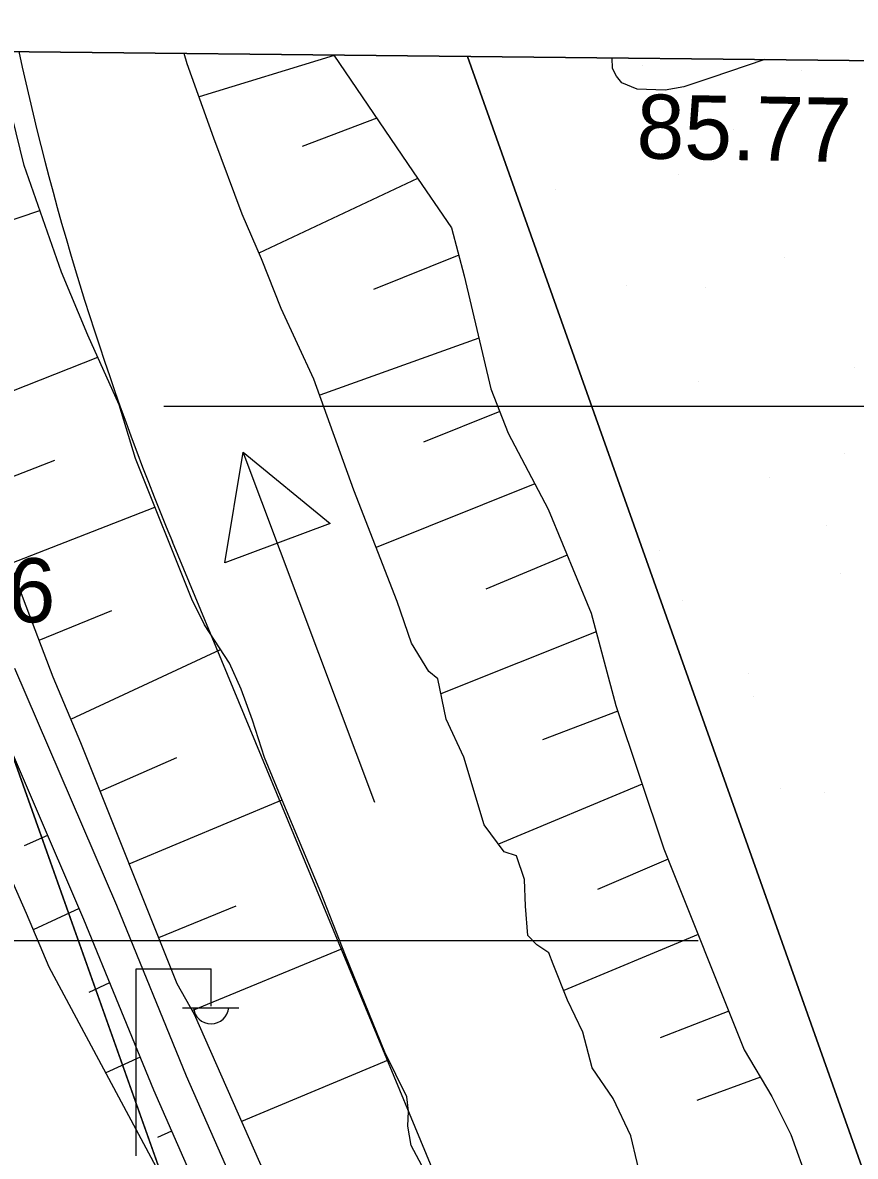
# Model space of a CAD drawing. Extents: x 417995 to 421451, y 4454518 to 4458015.
# Drawn here: x 419919.2 to 419997.1, y 4457686.7 to 4457792.8 of the extents above; entities that cross this region are included whole.
import ezdxf

# ---------------------------------------------------------------- set-up
doc = ezdxf.new("R2010")
doc.units = 0
for name, color, linetype in [('ADAKENARI', 7, 'Continuous'), ('Hid_Dere_Sulu_Yat_Gen', 7, 'Continuous'), ('PAFTALAMA', 7, 'Continuous'), ('PL_AYA_PARK_DINLENME', 7, 'Continuous'), ('PL_KA_TARIM_ALANI', 7, 'Continuous'), ('PL_TA_K_DERE', 7, 'Continuous'), ('S_Elektrik_Diregi', 7, 'Continuous'), ('S_Istikamet_Oku', 7, 'Continuous'), ('Sev_Sevalti', 7, 'Continuous'), ('Sev_Sevustu', 7, 'Continuous'), ('Sev_Tarama', 7, 'Continuous'), ('Sinir_Cit_bir_taraf', 7, 'Continuous'), ('SN_TR_TASKIN', 7, 'Continuous'), ('TRFAT_PARKALANI', 7, 'Continuous'), ('Y_Kot_Noktasi', 7, 'Continuous'), ('Y_Lejant', 7, 'Continuous'), ('Y_Yol_Kotu', 7, 'Continuous'), ('Yol_Toprak_Duz', 7, 'Continuous'), ('Yol_Toprak_Kesik', 7, 'Continuous')]:
    doc.layers.add(name, color=color, linetype=linetype)

msp = doc.modelspace()

# ---------------------------------------------------------------- linework, layer by layer
at = {"layer": 'ADAKENARI'}
for p, q in [((419960.83, 4457789.63), (420029.54, 4457596.1)), ((419899.97, 4457775.73), (419971.11, 4457575.36))]:
    msp.add_line(p, q, dxfattribs=at)
at = {"layer": 'Hid_Dere_Sulu_Yat_Gen'}
for points in [[(419977.3, 4457683.61), (419976.12, 4457688.61), (419974.46, 4457692.11), (419972.5, 4457694.98), (419971.62, 4457698.3), (419970.21, 4457701.3), (419968.85, 4457704.66), (419968.46, 4457705.73), (419967.32, 4457706.47), (419966.5, 4457707.35), (419966.28, 4457710.11), (419966.18, 4457712.61), (419965.44, 4457714.81), (419964.27, 4457715.2), (419962.41, 4457717.7), (419960.49, 4457724.05), (419958.84, 4457727.59), (419958.08, 4457731.39), (419957.23, 4457732.08), (419955.59, 4457734.72), (419954.27, 4457738.62), (419950.21, 4457749.03), (419946.48, 4457759.41), (419943.41, 4457766.04), (419941.57, 4457770.67), (419939.78, 4457774.86), (419937.12, 4457781.98), (419934.62, 4457788.95), (419934.35, 4457789.91)], [(419957.53, 4457684.03), (419955.56, 4457687.71), (419955.25, 4457689.52), (419955.31, 4457690.93), (419955.16, 4457692.25), (419953.1, 4457696.43), (419949.43, 4457705.47), (419947.13, 4457711.37), (419943.35, 4457720.41), (419941.85, 4457724.01), (419940.72, 4457727.5), (419939.66, 4457730.4), (419938.58, 4457732.83), (419936.23, 4457736.43), (419935.06, 4457738.82), (419929.79, 4457752.01), (419928.25, 4457757.02), (419925.33, 4457763.54), (419922.87, 4457769.44), (419919.39, 4457779.41), (419918.24, 4457784.02)]]:
    msp.add_lwpolyline(points, dxfattribs=at)
at = {"layer": 'PAFTALAMA'}
msp.add_line((421295.36, 4457775.52), (419168.18, 4457798.01), dxfattribs=at)
at = {"layer": 'PL_AYA_PARK_DINLENME'}
msp.add_line((420046.02, 4457788.73), (419960.83, 4457789.63), dxfattribs=at)
msp.add_lwpolyline([(419960.83, 4457789.63), (420029.54, 4457596.1), (420030.7, 4457592.92), (420031.93, 4457589.76), (420033.23, 4457586.63), (420034.58, 4457583.53), (420036, 4457580.45), (420037.48, 4457577.4), (420039.01, 4457574.38), (420040.61, 4457571.39), (420142.03, 4457386.37), (420146.65, 4457377.49), (420150.89, 4457368.43), (420154.74, 4457359.2), (420158.19, 4457349.81)], dxfattribs=at)
at = {"layer": 'PL_KA_TARIM_ALANI'}
msp.add_line((419974.23, 4457645.28), (419933.24, 4457744.21), dxfattribs=at)
msp.add_arc((420182.33, 4457847.42), 269.63, 192.2779, 202.5057, dxfattribs=at)
at = {"layer": 'PL_TA_K_DERE'}
msp.add_line((419960.83, 4457789.63), (419895.38, 4457790.33), dxfattribs=at)
for points in [[(420158.19, 4457349.81), (420154.74, 4457359.2), (420150.89, 4457368.43), (420146.65, 4457377.49), (420142.03, 4457386.37), (420040.61, 4457571.39), (420039.01, 4457574.38), (420037.48, 4457577.4), (420036, 4457580.45), (420034.58, 4457583.53), (420033.23, 4457586.63), (420031.93, 4457589.76), (420030.7, 4457592.92), (420029.54, 4457596.1), (419960.83, 4457789.63)], [(419899.97, 4457775.73), (419971.11, 4457575.36), (419972.71, 4457571.01), (419974.38, 4457566.7), (419976.15, 4457562.42), (419978, 4457558.17), (419979.94, 4457553.97), (419981.96, 4457549.8), (419984.06, 4457545.67), (419986.24, 4457541.59), (420087.66, 4457356.57), (420091.39, 4457349.37)]]:
    msp.add_lwpolyline(points, dxfattribs=at)
at = {"layer": 'S_Elektrik_Diregi'}
for p, q in [((419929.86, 4457686.73), (419929.86, 4457704.23)), ((419929.86, 4457704.23), (419936.86, 4457704.23)), ((419936.86, 4457700.73), (419936.86, 4457704.23)), ((419934.2, 4457700.59), (419939.45, 4457700.59))]:
    msp.add_line(p, q, dxfattribs=at)
msp.add_arc((419936.86, 4457700.75), 1.66, 184.8384, 355.1464, dxfattribs=at)
at = {"layer": 'S_Istikamet_Oku'}
for p, q in [((419938.16, 4457742.22), (419939.87, 4457752.58)), ((419952.18, 4457719.82), (419939.87, 4457752.58)), ((419939.87, 4457752.58), (419948, 4457745.91)), ((419947.82, 4457746.07), (419947.82, 4457746.07)), ((419947.82, 4457746.07), (419947.82, 4457746.07)), ((419948, 4457745.91), (419938.16, 4457742.22))]:
    msp.add_line(p, q, dxfattribs=at)
at = {"layer": 'Sev_Sevalti'}
for points in [[(419887.47, 4457790.41), (419887.61, 4457790), (419889, 4457786.04), (419891.16, 4457780.29), (419893.14, 4457774.96), (419894.59, 4457770.96), (419904.82, 4457745.23), (419906.34, 4457740.89), (419917.03, 4457715.13), (419919.57, 4457709.45), (419921.69, 4457704.44), (419932.62, 4457684)], [(419977.3, 4457683.61), (419976.12, 4457688.61), (419974.46, 4457692.11), (419972.5, 4457694.98), (419971.62, 4457698.3), (419970.21, 4457701.3), (419968.85, 4457704.66), (419968.46, 4457705.73), (419967.32, 4457706.47), (419966.5, 4457707.35), (419966.28, 4457710.11), (419966.18, 4457712.61), (419965.44, 4457714.81), (419964.27, 4457715.2), (419962.41, 4457717.7), (419960.49, 4457724.05), (419958.84, 4457727.59), (419958.08, 4457731.39), (419957.23, 4457732.08), (419955.59, 4457734.72), (419954.27, 4457738.62), (419950.21, 4457749.03), (419946.48, 4457759.41), (419943.41, 4457766.04), (419941.57, 4457770.67), (419939.78, 4457774.86), (419937.12, 4457781.98), (419934.62, 4457788.95), (419934.35, 4457789.91)], [(419957.53, 4457684.03), (419955.56, 4457687.71), (419955.25, 4457689.52), (419955.31, 4457690.93), (419955.16, 4457692.25), (419953.1, 4457696.43), (419949.43, 4457705.47), (419947.13, 4457711.37), (419943.35, 4457720.41), (419941.85, 4457724.01), (419940.72, 4457727.5), (419939.66, 4457730.4), (419938.58, 4457732.83), (419936.23, 4457736.43), (419935.06, 4457738.82), (419929.79, 4457752.01), (419928.25, 4457757.02), (419925.33, 4457763.54), (419922.87, 4457769.44), (419919.39, 4457779.41), (419918.24, 4457784.02)]]:
    msp.add_lwpolyline(points, dxfattribs=at)
at = {"layer": 'Sev_Sevustu'}
for points in [[(419890.32, 4457790.38), (419892.34, 4457784.46), (419892.6, 4457783.65), (419896.25, 4457776.46), (419896.51, 4457775.7), (419905.99, 4457752.33), (419915.4, 4457731.06), (419924.94, 4457708.9), (419931.46, 4457692.92), (419939.32, 4457675), (419946.04, 4457659.59), (419954.23, 4457638.26), (419959.54, 4457623.21), (419964.38, 4457607.36), (419970.64, 4457587.84), (419977.65, 4457571), (419986.75, 4457552.52), (419992.25, 4457541.3), (419998.21, 4457527.98), (420006.55, 4457509.47), (420012.79, 4457495.94), (420014.65, 4457491.34), (420013.45, 4457490.04)], [(419948.34, 4457789.76), (419955.75, 4457778.84), (419959.34, 4457773.59), (419960.54, 4457769.09), (419963.02, 4457758.52), (419964.66, 4457754.38), (419968.39, 4457747.26), (419972.41, 4457737.51), (419974.72, 4457728.89), (419979.22, 4457715.47), (419986.73, 4457696.66), (419989.31, 4457692.29), (419991.08, 4457688.73), (419992.68, 4457684.31)], [(419983.89, 4457592.01), (419979.94, 4457597.66), (419977.88, 4457600.72), (419976.3, 4457603.79), (419974.03, 4457609.1), (419969.56, 4457620.34), (419967.83, 4457624.09), (419965.29, 4457630.18), (419963.12, 4457636.2), (419961.25, 4457641.5), (419956.98, 4457652.36), (419954.65, 4457657.64), (419953.06, 4457661.72), (419950.86, 4457666.51), (419948.67, 4457670.99), (419946.41, 4457675.75), (419941.43, 4457686.12), (419935.31, 4457699.95), (419933.7, 4457702.84), (419924.68, 4457725.4), (419922.1, 4457731.54), (419919.32, 4457738.83), (419911.63, 4457759.59)]]:
    msp.add_lwpolyline(points, dxfattribs=at)
at = {"layer": 'Sev_Tarama'}
for p, q in [((419948.38, 4457789.71), (419935.73, 4457785.85)), ((419952.35, 4457783.85), (419945.37, 4457781.2)), ((419956.18, 4457778.21), (419941.34, 4457771.22)), ((419907.24, 4457770.58), (419920.85, 4457775.22)), ((419960.02, 4457771.03), (419952.05, 4457767.81)), ((419961.91, 4457763.25), (419947.02, 4457757.93)), ((419912.88, 4457756.21), (419926.26, 4457761.47)), ((419963.86, 4457756.39), (419956.74, 4457753.54)), ((419915.48, 4457749.2), (419922.25, 4457751.84)), ((419967.14, 4457749.64), (419952.3, 4457743.67)), ((419918.09, 4457742.16), (419931.61, 4457747.45)), ((419970.16, 4457742.95), (419962.56, 4457739.76)), ((419920.78, 4457735.01), (419927.58, 4457737.78)), ((419972.87, 4457735.79), (419958.36, 4457729.98)), ((419923.75, 4457727.61), (419937.74, 4457734.11)), ((419974.91, 4457728.34), (419967.86, 4457725.67)), ((419926.49, 4457720.87), (419933.66, 4457724.02)), ((419977.19, 4457721.52), (419963.73, 4457715.92)), ((419929.21, 4457714.06), (419943.5, 4457720.06)), ((419921.57, 4457716.73), (419919.38, 4457715.75)), ((419979.61, 4457714.49), (419973, 4457711.67)), ((419931.97, 4457707.17), (419939.19, 4457710.14)), ((419924.52, 4457709.87), (419920.22, 4457707.9)), ((419982.42, 4457707.44), (419969.84, 4457702.22)), ((419935.08, 4457700.35), (419949.16, 4457706.14)), ((419927.37, 4457702.94), (419925.42, 4457702.03)), ((419985.29, 4457700.27), (419978.85, 4457697.79)), ((419930.22, 4457695.97), (419927, 4457694.51)), ((419939.72, 4457689.99), (419953.44, 4457695.73)), ((419988.25, 4457694.09), (419982.29, 4457691.9)), ((419933.16, 4457689.04), (419931.85, 4457688.46))]:
    msp.add_line(p, q, dxfattribs=at)
at = {"layer": 'Sinir_Cit_bir_taraf'}
msp.add_lwpolyline([(419988.66, 4457789.34), (419983.61, 4457787.62), (419981.09, 4457786.77), (419979.32, 4457786.48), (419976.71, 4457786.57), (419975.29, 4457787.15), (419974.77, 4457787.77), (419974.42, 4457788.51), (419974.38, 4457789.49)], dxfattribs=at)
at = {"layer": 'SN_TR_TASKIN'}
for p, q in [((419932.43, 4457756.9), (420032.43, 4457756.9)), ((419882.43, 4457706.9), (419982.43, 4457706.9))]:
    msp.add_line(p, q, dxfattribs=at)
at = {"layer": 'TRFAT_PARKALANI'}
for p, q in [((419977.2, 4457788.78), (419977.2, 4457788.78)), ((419992.09, 4457788.27), (419992.09, 4457788.27)), ((419962.43, 4457786.17), (419962.43, 4457786.17)), ((419985.75, 4457782.79), (419985.75, 4457782.79)), ((419983.86, 4457779.8), (419983.86, 4457779.8)), ((419980.6, 4457778.62), (419980.6, 4457778.62)), ((419969.09, 4457777.19), (419969.09, 4457777.19)), ((419990.53, 4457770.82), (419990.53, 4457770.82)), ((419975.75, 4457768.21), (419975.75, 4457768.21)), ((419983.14, 4457768.02), (419983.14, 4457768.02)), ((419997.05, 4457760.49), (419997.05, 4457760.49)), ((419982.41, 4457759.23), (419982.41, 4457759.23)), ((419996.06, 4457752.43), (419996.06, 4457752.43)), ((419989.07, 4457750.25), (419989.07, 4457750.25)), ((419994.44, 4457745.72), (419994.44, 4457745.72)), ((419978.8, 4457743.4), (419978.8, 4457743.4)), ((419995.73, 4457741.27), (419995.73, 4457741.27)), ((419980.96, 4457738.67), (419980.96, 4457738.67)), ((419987.16, 4457731.91), (419987.16, 4457731.91)), ((419987.62, 4457729.69), (419987.62, 4457729.69)), ((419990.1, 4457721.1), (419990.1, 4457721.1)), ((419994.28, 4457720.71), (419994.28, 4457720.71)), ((419992.83, 4457700.14), (419992.83, 4457700.14))]:
    msp.add_line(p, q, dxfattribs=at)
at = {"layer": 'Y_Lejant'}
msp.add_lwpolyline([(419168.18, 4457798.01), (421295.36, 4457775.52), (421266.41, 4454999.4), (419138.44, 4455021.89)], close=True, dxfattribs=at)
at = {"layer": 'Yol_Toprak_Duz'}
msp.add_lwpolyline([(419915.4, 4457731.06), (419924.94, 4457708.9), (419931.46, 4457692.92), (419939.32, 4457675), (419946.04, 4457659.59), (419954.23, 4457638.26), (419959.54, 4457623.21), (419964.38, 4457607.36), (419970.64, 4457587.84), (419977.65, 4457571), (419986.75, 4457552.52), (419992.25, 4457541.3), (419998.21, 4457527.98), (420006.55, 4457509.47), (420012.79, 4457495.94), (420021.79, 4457473.73), (420027.73, 4457461.18), (420034.08, 4457450.19), (420040.59, 4457438.74), (420046.54, 4457430.75), (420058.65, 4457416.93), (420066.65, 4457407.85), (420075.08, 4457396.08), (420080.96, 4457387.88)], dxfattribs=at)
at = {"layer": 'Yol_Toprak_Kesik'}
msp.add_lwpolyline([(419918.46, 4457732.39), (419928.02, 4457710.19), (419934.53, 4457694.22), (419942.38, 4457676.34), (419949.13, 4457660.86), (419957.36, 4457639.41), (419962.72, 4457624.25), (419967.57, 4457608.36), (419973.77, 4457588.99), (419980.7, 4457572.38), (419989.75, 4457553.99), (419995.28, 4457542.71), (420001.25, 4457529.34), (420009.58, 4457510.85), (420015.86, 4457497.26), (420024.84, 4457475.07), (420030.69, 4457462.73), (420036.98, 4457451.85), (420043.39, 4457440.57), (420049.14, 4457432.85), (420061.16, 4457419.13), (420069.27, 4457409.93), (420077.79, 4457398.03)], dxfattribs=at)

# ---------------------------------------------------------------- texts
at = {"layer": 'Y_Kot_Noktasi'}
msp.add_text('85.77', height=6, rotation=359.0012, dxfattribs=at).set_placement((419976.62, 4457780.09))
at = {"layer": 'Y_Yol_Kotu'}
msp.add_text('87.56', height=6, rotation=359.0012, dxfattribs=at).set_placement((419902.18, 4457736.98))

doc.saveas('drawing.dxf')
